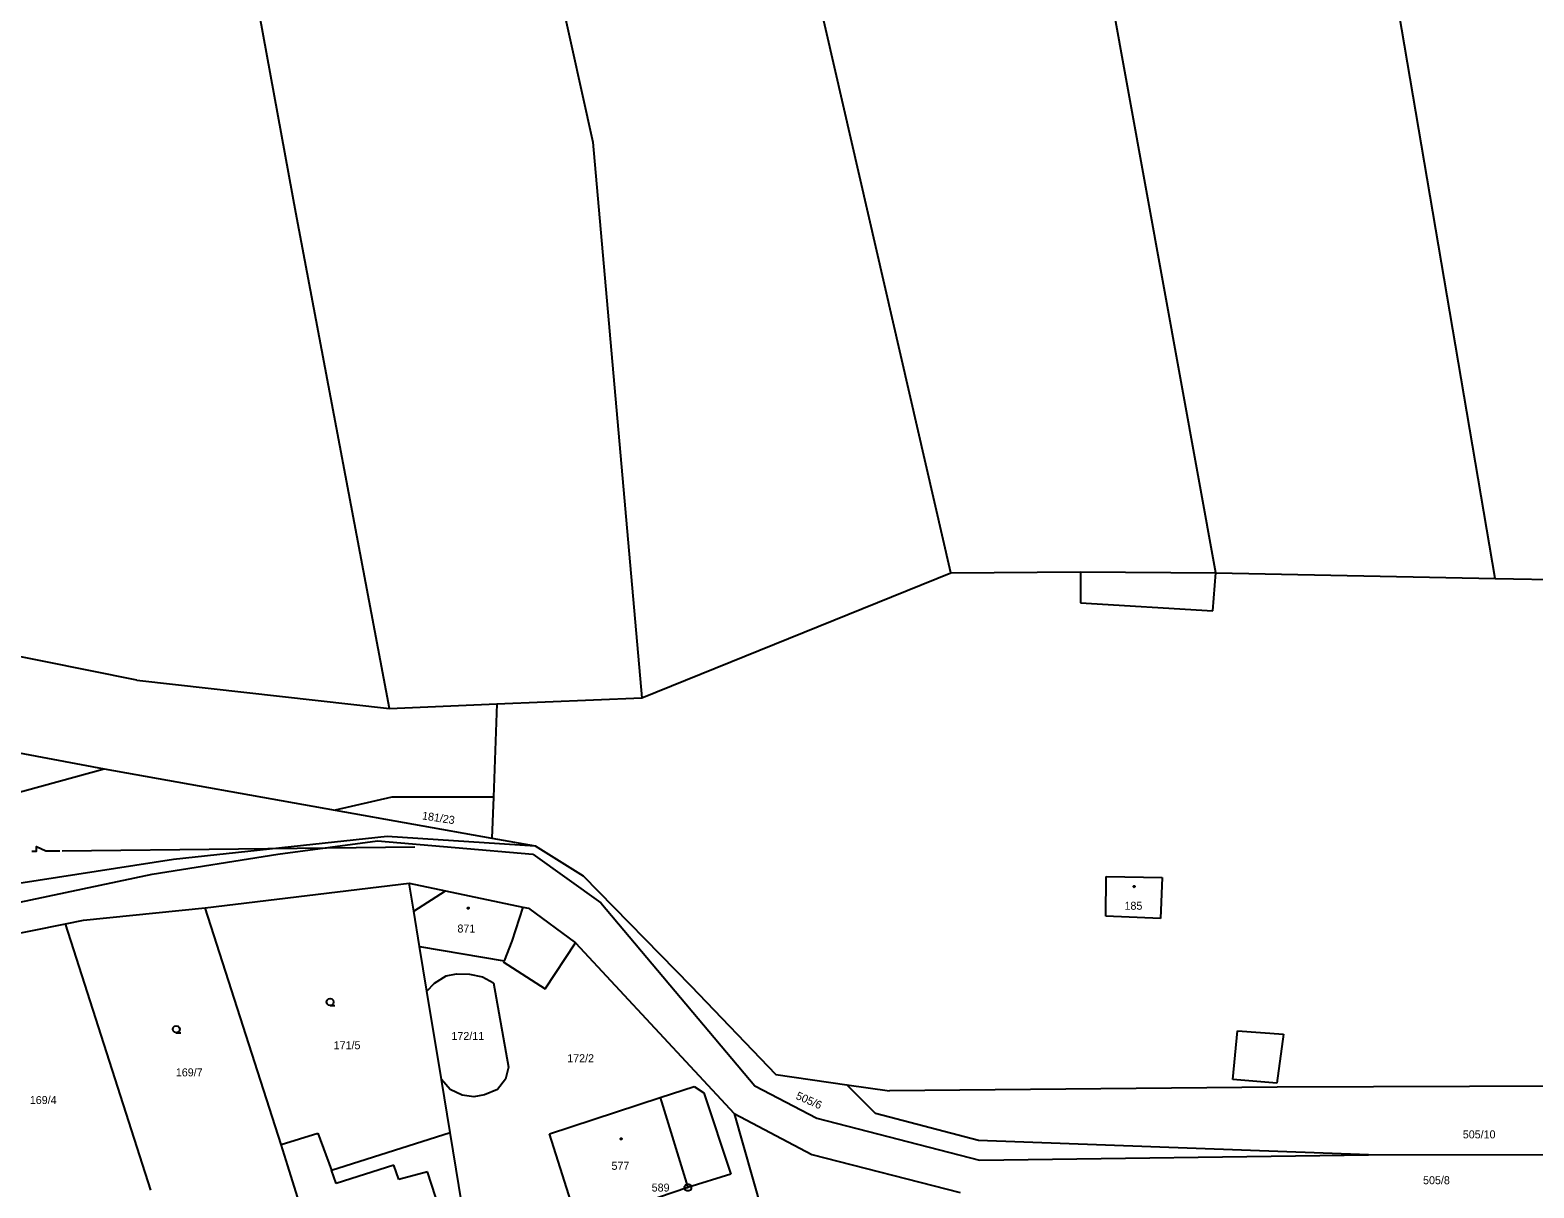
# Model space of a CAD drawing. Extents: x -757994 to -755874, y -1047691 to -1046119.
# Drawn here: x -756492.1 to -756332.3, y -1046585.4 to -1046462.4 of the extents above; entities that cross this region are included whole.
import ezdxf

# ---------------------------------------------------------------- set-up
doc = ezdxf.new("R2010")
doc.units = 0
doc.layers.add('katastrální mapa', color=7, linetype='Continuous')

msp = doc.modelspace()

# ---------------------------------------------------------------- linework, layer by layer
at = {"layer": 'katastrální mapa'}
for p, q in [((-756394.26, -1046520.08), (-756425.15, -1046385.75)), ((-756448.08, -1046403.3), (-756432.3, -1046474.31)), ((-756463.83, -1046481.78), (-756473.82, -1046427.64)), ((-756366.14, -1046520.06), (-756382.63, -1046429)), ((-756336.47, -1046520.67), (-756350.22, -1046439.67)), ((-756432.3, -1046474.31), (-756427.1, -1046533.35)), ((-756453.89, -1046534.49), (-756463.83, -1046481.78)), ((-756427.1, -1046533.35), (-756394.26, -1046520.08)), ((-756394.26, -1046520.08), (-756380.49, -1046519.96)), ((-756380.49, -1046519.96), (-756380.52, -1046523.26)), ((-756380.49, -1046519.96), (-756366.14, -1046520.06)), ((-756366.46, -1046524.1), (-756366.14, -1046520.06)), ((-756366.14, -1046520.06), (-756336.47, -1046520.67)), ((-756336.47, -1046520.67), (-756324.72, -1046520.91)), ((-756380.52, -1046523.26), (-756366.46, -1046524.1)), ((-756480.72, -1046531.49), (-756518.12, -1046523.95)), ((-756480.72, -1046531.49), (-756453.89, -1046534.49)), ((-756526.21, -1046532.96), (-756484.22, -1046540.89)), ((-756453.89, -1046534.49), (-756442.49, -1046534)), ((-756442.49, -1046534), (-756442.86, -1046543.91)), ((-756442.49, -1046534), (-756427.1, -1046533.35)), ((-756553.6, -1046559.98), (-756484.22, -1046540.89)), ((-756484.22, -1046540.89), (-756459.66, -1046545.28)), ((-756453.65, -1046543.91), (-756459.66, -1046545.28)), ((-756442.86, -1046543.91), (-756453.65, -1046543.91)), ((-756442.86, -1046543.91), (-756443.02, -1046548.25)), ((-756459.66, -1046545.28), (-756443.02, -1046548.25)), ((-756476.85, -1046550.49), (-756454.13, -1046548.05)), ((-756465.77, -1046549.95), (-756455.18, -1046548.54)), ((-756455.18, -1046548.54), (-756438.69, -1046549.96)), ((-756454.13, -1046548.05), (-756438.41, -1046549.07)), ((-756443.02, -1046548.25), (-756438.41, -1046549.07)), ((-756495.34, -1046553.38), (-756476.85, -1046550.49)), ((-756488.65, -1046549.61), (-756451.2, -1046549.2)), ((-756479.1, -1046552.09), (-756465.77, -1046549.95)), ((-756438.69, -1046549.96), (-756431.46, -1046555.13)), ((-756438.41, -1046549.07), (-756433.33, -1046552.27)), ((-756514.64, -1046559.63), (-756479.1, -1046552.09)), ((-756473.48, -1046555.67), (-756451.8, -1046553.05)), ((-756451.31, -1046556.02), (-756451.8, -1046553.05)), ((-756451.8, -1046553.05), (-756447.96, -1046553.86)), ((-756433.33, -1046552.27), (-756421.89, -1046563.97)), ((-756377.81, -1046556.56), (-756377.79, -1046552.35)), ((-756377.79, -1046552.35), (-756371.83, -1046552.44)), ((-756371.83, -1046552.44), (-756372.02, -1046556.8)), ((-756451.31, -1046556.02), (-756447.96, -1046553.86)), ((-756447.96, -1046553.86), (-756439.74, -1046555.59)), ((-756431.46, -1046555.13), (-756415.1, -1046574.56)), ((-756486.39, -1046556.98), (-756473.48, -1046555.67)), ((-756465.42, -1046580.8), (-756473.48, -1046555.67)), ((-756450.7, -1046559.77), (-756451.31, -1046556.02)), ((-756439.74, -1046555.59), (-756440.89, -1046559.2)), ((-756439.74, -1046555.59), (-756439.15, -1046555.71)), ((-756439.15, -1046555.71), (-756434.13, -1046559.37)), ((-756372.02, -1046556.8), (-756377.81, -1046556.56)), ((-756503.47, -1046560.45), (-756488.31, -1046557.37)), ((-756488.31, -1046557.37), (-756486.39, -1046556.98)), ((-756479.26, -1046585.66), (-756488.31, -1046557.37)), ((-756449.93, -1046564.51), (-756450.7, -1046559.77)), ((-756450.7, -1046559.77), (-756441.73, -1046561.29)), ((-756440.89, -1046559.2), (-756441.73, -1046561.29)), ((-756437.36, -1046564.27), (-756434.13, -1046559.37)), ((-756434.13, -1046559.37), (-756417.3, -1046577.53)), ((-756441.73, -1046561.29), (-756441.84, -1046561.4)), ((-756441.84, -1046561.4), (-756437.36, -1046564.27)), ((-756449.11, -1046563.67), (-756447.88, -1046562.9)), ((-756447.88, -1046562.9), (-756446.78, -1046562.69)), ((-756446.78, -1046562.69), (-756445.39, -1046562.7)), ((-756445.39, -1046562.7), (-756444.02, -1046562.98)), ((-756444.02, -1046562.98), (-756442.85, -1046563.62)), ((-756449.93, -1046564.51), (-756449.11, -1046563.67)), ((-756448.39, -1046573.91), (-756449.93, -1046564.51)), ((-756442.85, -1046563.62), (-756441.26, -1046572.59)), ((-756421.89, -1046563.97), (-756412.87, -1046573.39)), ((-756364.34, -1046573.9), (-756363.82, -1046568.72)), ((-756363.82, -1046568.72), (-756358.96, -1046569.1)), ((-756358.96, -1046569.1), (-756359.64, -1046574.31)), ((-756441.26, -1046572.59), (-756441.56, -1046573.88)), ((-756447.44, -1046574.98), (-756448.39, -1046573.91)), ((-756447.47, -1046579.54), (-756448.39, -1046573.91)), ((-756441.56, -1046573.88), (-756442.44, -1046574.95)), ((-756412.87, -1046573.39), (-756405.33, -1046574.46)), ((-756402.27, -1046577.51), (-756405.33, -1046574.46)), ((-756405.33, -1046574.46), (-756400.78, -1046575.1)), ((-756359.64, -1046574.31), (-756364.34, -1046573.9)), ((-756446.17, -1046575.56), (-756447.44, -1046574.98)), ((-756444.95, -1046575.73), (-756446.17, -1046575.56)), ((-756443.8, -1046575.52), (-756444.95, -1046575.73)), ((-756442.44, -1046574.95), (-756443.8, -1046575.52)), ((-756436.91, -1046579.69), (-756425.14, -1046575.81)), ((-756425.14, -1046575.81), (-756421.54, -1046574.66)), ((-756425.14, -1046575.81), (-756422.2, -1046585.38)), ((-756421.54, -1046574.66), (-756420.5, -1046575.33)), ((-756420.5, -1046575.33), (-756417.64, -1046583.96)), ((-756415.1, -1046574.56), (-756408.51, -1046578.03)), ((-756359.63, -1046574.71), (-756400.78, -1046575.1)), ((-756328.97, -1046574.61), (-756359.63, -1046574.71)), ((-756417.3, -1046577.53), (-756409.05, -1046581.89)), ((-756417.3, -1046577.53), (-756414.34, -1046587.86)), ((-756391.34, -1046580.39), (-756402.27, -1046577.51)), ((-756408.51, -1046578.03), (-756391.24, -1046582.47)), ((-756465.42, -1046580.8), (-756461.5, -1046579.6)), ((-756464.69, -1046583.08), (-756465.42, -1046580.8)), ((-756461.5, -1046579.6), (-756460.07, -1046583.53)), ((-756460.07, -1046583.53), (-756447.47, -1046579.54)), ((-756444.57, -1046597.23), (-756447.47, -1046579.54)), ((-756433.83, -1046589.32), (-756436.91, -1046579.69)), ((-756349.92, -1046581.92), (-756391.34, -1046580.39)), ((-756409.05, -1046581.89), (-756393.28, -1046585.9)), ((-756391.24, -1046582.47), (-756349.92, -1046581.92)), ((-756281.29, -1046581.97), (-756349.92, -1046581.92)), ((-756463.48, -1046586.93), (-756464.69, -1046583.08)), ((-756459.55, -1046584.97), (-756460.07, -1046583.53)), ((-756453.42, -1046582.99), (-756459.55, -1046584.97)), ((-756452.91, -1046584.54), (-756453.42, -1046582.99)), ((-756449.86, -1046583.72), (-756452.91, -1046584.54)), ((-756448.21, -1046588.84), (-756449.86, -1046583.72)), ((-756417.64, -1046583.96), (-756422.2, -1046585.38)), ((-756422.2, -1046585.38), (-756433.83, -1046589.32)), ((-756422.23, -1046585.38), (-756422.17, -1046585.38))]:
    msp.add_line(p, q, dxfattribs=at)
for points in [[(-756491.89, -1046549.64), (-756491.39, -1046549.64), (-756491.4, -1046549.14), (-756490.4, -1046549.62), (-756488.9, -1046549.61)], [(-756460.2, -1046566.04), (-756460.39, -1046565.99), (-756460.52, -1046565.86), (-756460.58, -1046565.67), (-756460.52, -1046565.49), (-756460.39, -1046565.35), (-756460.21, -1046565.3), (-756460.02, -1046565.35), (-756459.89, -1046565.49), (-756459.84, -1046565.68), (-756459.89, -1046565.87), (-756460.02, -1046566), (-756460.21, -1046566.05), (-756459.71, -1046566.05)], [(-756476.54, -1046568.93), (-756476.73, -1046568.88), (-756476.86, -1046568.75), (-756476.92, -1046568.56), (-756476.86, -1046568.38), (-756476.73, -1046568.24), (-756476.55, -1046568.19), (-756476.36, -1046568.24), (-756476.23, -1046568.38), (-756476.18, -1046568.57), (-756476.23, -1046568.76), (-756476.36, -1046568.89), (-756476.55, -1046568.94), (-756476.05, -1046568.94)]]:
    msp.add_lwpolyline(points, dxfattribs=at)
for points in [[(-756374.81, -1046553.32), (-756374.76, -1046553.33), (-756374.74, -1046553.37), (-756374.73, -1046553.4), (-756374.74, -1046553.45), (-756374.78, -1046553.48), (-756374.81, -1046553.49), (-756374.85, -1046553.47), (-756374.89, -1046553.44), (-756374.9, -1046553.4), (-756374.89, -1046553.36), (-756374.85, -1046553.32)], [(-756445.53, -1046555.62), (-756445.48, -1046555.62), (-756445.46, -1046555.67), (-756445.45, -1046555.7), (-756445.46, -1046555.74), (-756445.5, -1046555.78), (-756445.53, -1046555.78), (-756445.58, -1046555.77), (-756445.6, -1046555.74), (-756445.61, -1046555.7), (-756445.6, -1046555.66), (-756445.57, -1046555.62)], [(-756429.3, -1046580.12), (-756429.25, -1046580.14), (-756429.23, -1046580.18), (-756429.22, -1046580.21), (-756429.23, -1046580.25), (-756429.27, -1046580.29), (-756429.3, -1046580.29), (-756429.35, -1046580.28), (-756429.38, -1046580.25), (-756429.39, -1046580.21), (-756429.38, -1046580.17), (-756429.34, -1046580.13)], [(-756422.1, -1046585.02), (-756421.93, -1046585.12), (-756421.84, -1046585.29), (-756421.84, -1046585.48), (-756421.93, -1046585.65), (-756422.1, -1046585.74), (-756422.3, -1046585.74), (-756422.47, -1046585.65), (-756422.57, -1046585.48), (-756422.57, -1046585.29), (-756422.47, -1046585.12), (-756422.3, -1046585.02)]]:
    msp.add_lwpolyline(points, close=True, dxfattribs=at)

# ---------------------------------------------------------------- texts
for s, rotation, p in [('181/23', 351.3377, (-756450.48, -1046546.26)), ('505/6', 336.3262, (-756410.81, -1046575.94))]:
    msp.add_text(s, height=0.85, rotation=rotation, dxfattribs=at).set_placement(p)
for s, p in [('185', (-756375.83, -1046555.87)), ('871', (-756446.68, -1046558.29)), ('172/11', (-756447.32, -1046569.71)), ('171/5', (-756459.83, -1046570.69)), ('172/2', (-756435.02, -1046572.07)), ('169/7', (-756476.59, -1046573.57)), ('169/4', (-756492.1, -1046576.51)), ('505/10', (-756339.9, -1046580.16)), ('577', (-756430.32, -1046583.5)), ('589', (-756426.05, -1046585.81)), ('505/8', (-756344.12, -1046585.03))]:
    msp.add_text(s, height=0.85, dxfattribs=at).set_placement(p)

doc.saveas('drawing.dxf')
